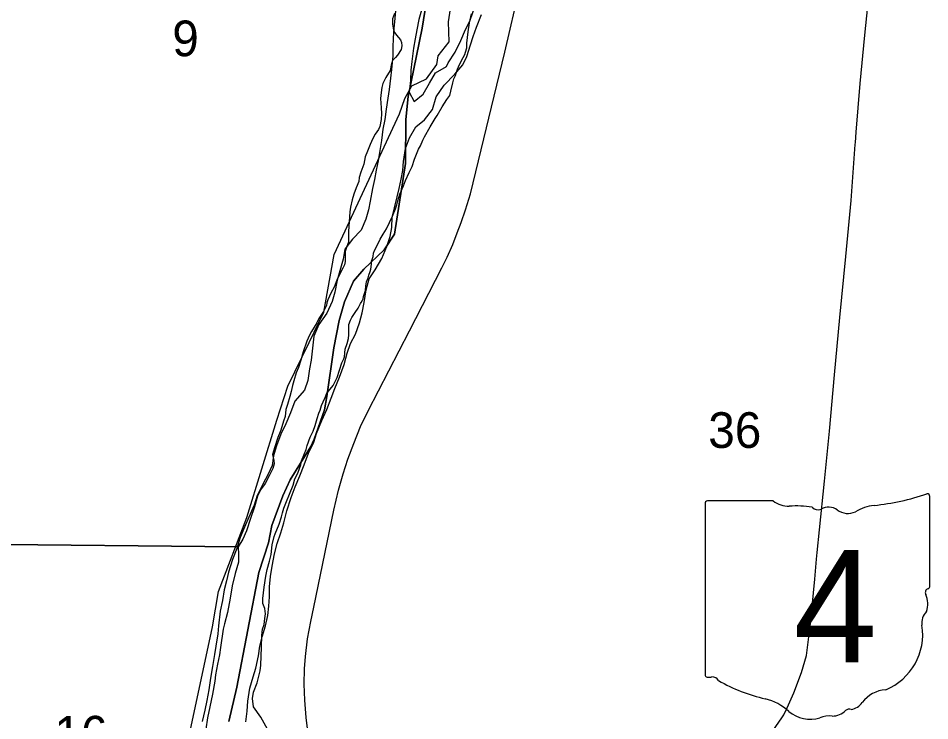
# Model space of a CAD drawing. Extents: x 1310247 to 1552180, y 377264 to 706493.
# Drawn here: x 1421188 to 1426838, y 533373 to 537725 of the extents above; entities that cross this region are included whole.
import ezdxf

# ---------------------------------------------------------------- set-up
doc = ezdxf.new("R2010")
doc.units = 0
for name, color, linetype in [('GM_X_Corporation', 7, 'Continuous'), ('GM_X_Major_River', 7, 'Continuous'), ('GM_X_Rail_Line', 7, 'Continuous'), ('GM_X_Section', 7, 'Continuous'), ('GM_X_Section_Text', 7, 'Continuous'), ('GM_X_State_Location', 7, 'Continuous'), ('GM_X_State_Route', 7, 'Continuous'), ('GM_X_State_Shield', 7, 'Continuous'), ('GM_X_Township', 7, 'Continuous')]:
    doc.layers.add(name, color=color, linetype=linetype)

msp = doc.modelspace()

# ---------------------------------------------------------------- linework, layer by layer
at = {"layer": 'GM_X_Corporation'}
msp.add_lwpolyline([(1422248.2, 533280.1), (1422391.3, 533954.2), (1422429.8, 534172.8), (1422605.8, 534631.3), (1422790.5, 535235.7), (1422858.8, 535446), (1422990.7, 535716.5), (1423082.3, 535904.4), (1423145.3, 536261.9), (1423551.4, 537132.3), (1423584.2, 537227.8), (1423627.9, 537306.6), (1423718.5, 537348.8), (1423783.1, 537437.8), (1423789.8, 537492.4), (1423859.1, 537577.9), (1423854.7, 537702.8), (1423880.5, 537865.8)], dxfattribs=at)
at = {"layer": 'GM_X_Major_River'}
for points in [[(1423843.3, 537425), (1423852, 537448.8), (1423895.9, 537513.8), (1423932, 537587), (1423959.9, 537654.4), (1423987.4, 537705.8), (1424004.9, 537759.4), (1424029, 537833), (1424041, 537906.8), (1424049, 537978.8), (1424052.5, 538030.8), (1424056.2, 538165), (1424048.3, 538241.4), (1424054.4, 538317.4), (1424074.4, 538389), (1424110.4, 538458.2), (1424140.1, 538517.6), (1424151.8, 538579.4), (1424147.6, 538643.7), (1424111.2, 538704.8)], [(1423528.7, 537794.3), (1423522.8, 537724.3), (1423515, 537660.3), (1423511.3, 537600.3), (1423509.8, 537544.2), (1423510.4, 537492), (1423502, 537408.1), (1423494.5, 537354.2), (1423486.6, 537284.2), (1423479.1, 537230.3), (1423469.2, 537162.4), (1423459.4, 537096.5), (1423447.7, 537036.7), (1423439.7, 536966.7), (1423430, 536904.8), (1423418.2, 536841), (1423406.6, 536783.2), (1423397, 536725.3), (1423383.4, 536669.5), (1423369.3, 536591.7), (1423359.8, 536537.8), (1423342.1, 536480.2), (1423314.2, 536412.7), (1423260.5, 536356), (1423212.8, 536295.2), (1423201, 536231.3), (1423185.4, 536173.6), (1423165.3, 536102), (1423149.3, 536028.2), (1423133.7, 535970.5), (1423099.6, 535897.2), (1423051.6, 535828.4), (1423019.5, 535755), (1423013.9, 535699), (1423003.4, 535607.1), (1422993.9, 535553.2), (1422981.9, 535481.4), (1422962.1, 535419.8), (1422902.2, 535353.2), (1422876.1, 535279.7), (1422846.2, 535212.3), (1422816.3, 535149), (1422788.3, 535075.6), (1422770.5, 535013.9), (1422760.9, 534954), (1422737.3, 534900.5), (1422703.6, 534839.2), (1422669.5, 534768), (1422649.9, 534708.4), (1422617.7, 534633), (1422590, 534571.6), (1422564.2, 534508.2)], [(1422599, 533366.3), (1422606.8, 533432.3), (1422610.5, 533494.3), (1422622.7, 533574.2), (1422644.7, 533643.8), (1422660.2, 533699.5), (1422676.3, 533775.3), (1422686, 533835.2), (1422699.6, 533893), (1422719.5, 533960.6), (1422735.3, 534024.4), (1422740.9, 534082.3), (1422744.5, 534140.4), (1422746.2, 534202.5), (1422752, 534266.5), (1422761.8, 534330.4), (1422775.9, 534406.2), (1422793.7, 534469.9), (1422815.6, 534537.5), (1422833.3, 534599.2), (1422853.4, 534672.8), (1422879.7, 534756.3), (1422903.6, 534821.8), (1422933.5, 534889.2), (1422959.5, 534958.7), (1422987.5, 535030.1), (1423019.5, 535099.4), (1423037, 535153.1), (1423069.2, 535232.4), (1423101.2, 535301.7), (1423127.2, 535371.2), (1423150.9, 535430.7), (1423178.9, 535500.2), (1423207.1, 535579.6), (1423227.1, 535649.2), (1423246.7, 535708.8), (1423278.4, 535768.1), (1423302.4, 535837.7), (1423320.2, 535899.3), (1423331.9, 535963.2), (1423344.2, 536043), (1423362.1, 536110.7), (1423399.7, 536165.9), (1423441.7, 536236.9), (1423471.8, 536310.3), (1423493.5, 536371.8), (1423503.1, 536427.7), (1423504.9, 536491.8), (1423520.5, 536549.5), (1423536.4, 536619.3), (1423549.9, 536671), (1423561.5, 536726.9), (1423571, 536780.7), (1423576.5, 536836.7), (1423588.8, 536918.6), (1423612.7, 536984.1), (1423652.6, 537051.2), (1423705.9, 537095.9), (1423755.8, 537158.7), (1423778, 537238.3), (1423828.2, 537311.1), (1423894.1, 537377.5), (1423943.9, 537436.3), (1423969.3, 537487.8), (1423991.4, 537559.3), (1424006.8, 537611), (1424028.5, 537668.6), (1424058.7, 537748)], [(1423686.5, 537774), (1423670.9, 537716.3), (1423659.1, 537652.4), (1423647.6, 537596.6), (1423637.9, 537538.7), (1423627.7, 537456.8), (1423622.2, 537402.8), (1423618.4, 537338.8), (1423610.4, 537266.8), (1423642.9, 537209.8), (1423698.3, 537254.5), (1423736.2, 537321.6), (1423774.1, 537386.7), (1423843.3, 537425)], [(1422564.2, 534508.2), (1422542.3, 534440.6), (1422516.3, 534371.1), (1422492.1, 534293.5), (1422478.6, 534239.8), (1422465, 534184), (1422453.2, 534118.1), (1422439.4, 534052.3), (1422428.8, 533960.4), (1422425.4, 533910.4), (1422413.3, 533834.5), (1422403.9, 533782.6), (1422391.8, 533708.8), (1422379.8, 533636.9), (1422369.8, 533565), (1422356, 533499.2), (1422344.3, 533437.3), (1422328.3, 533367.6)]]:
    msp.add_lwpolyline(points, dxfattribs=at)
at = {"layer": 'GM_X_Rail_Line'}
msp.add_lwpolyline([(1423006.2, 533121.5), (1422973, 533392), (1422963.9, 533500.1), (1422961, 533599.7), (1422962.4, 533693.7), (1422968.1, 533770.6), (1422981.5, 533880.8), (1423002, 533986.8), (1423019.7, 534076.5), (1423144, 534677.6), (1423172.9, 534801.9), (1423201.2, 534901.5), (1423231.6, 534994.1), (1423267.6, 535090.1), (1423310, 535194.7), (1423356.6, 535292.9), (1423613.7, 535788.7), (1423814.3, 536178.6), (1423845.4, 536245), (1423881.4, 536324.1), (1423908.3, 536395.5), (1423933.7, 536459.8), (1423959.8, 536537.5), (1423990.9, 536636.3), (1424203.5, 537515.1), (1424297.8, 537916.9)], dxfattribs=at)
at = {"layer": 'GM_X_Section'}
for points in [[(1423519.2, 537754.2), (1423508.4, 537720.4), (1423507.8, 537688.4), (1423511.2, 537662.4), (1423516.8, 537642.3), (1423532.3, 537619.9), (1423557.7, 537591.4), (1423563.3, 537575.2), (1423564.8, 537553.2), (1423560.4, 537531.3), (1423539.6, 537495.8), (1423525.3, 537482.1), (1423506.9, 537462.5), (1423500.3, 537434.6), (1423493.6, 537400.8), (1423466.6, 537357.3), (1423447.8, 537319.7), (1423441.3, 537295.9), (1423436.6, 537264), (1423433.9, 537228), (1423436.6, 537170), (1423439.8, 537133.9), (1423437.1, 537098), (1423430.1, 537054.1), (1423421.7, 537036.3), (1423401.1, 537006.8), (1423386.5, 536979.1), (1423369.7, 536943.4), (1423352.8, 536901.8), (1423338.1, 536866.1), (1423329.1, 536820.3), (1423312, 536770.7), (1423301.3, 536738.9), (1423298.8, 536712.9), (1423281.9, 536673.3), (1423267.1, 536635.6), (1423258.4, 536599.8), (1423247.4, 536554.1), (1423242.8, 536526.2), (1423234.2, 536404.3), (1423235.3, 536366.3), (1423234.7, 536338.3), (1423224.1, 536310.6), (1423213.4, 536278.8), (1423214.8, 536248.8), (1423214.1, 536218.8), (1423209.7, 536196.9), (1423199.3, 536177.1), (1423178.4, 536137.6), (1423161.6, 536101.9), (1423146.7, 536058.2), (1423128, 536024.7), (1423107, 535981.1), (1423100.6, 535961.2), (1423098.3, 535945.3), (1423079.5, 535907.7), (1423050.5, 535864.3), (1423038, 535838.6), (1423004.8, 535783.3), (1422992.3, 535761.6), (1422977.5, 535723.9), (1422954.1, 535658.4), (1422939, 535606.7), (1422924, 535561), (1422911.3, 535527.3), (1422896.2, 535477.6), (1422887.7, 535449.8), (1422878.8, 535412), (1422872.2, 535382.1), (1422857.1, 535332.5), (1422846.4, 535300.7), (1422841.5, 535256.8), (1422832.9, 535229), (1422815.7, 535173.4), (1422796.7, 535127.8), (1422775.4, 535064.3), (1422764.4, 535022.5), (1422771.6, 534984.3), (1422773.2, 534964.3), (1422766.6, 534936.4), (1422745.7, 534894.9), (1422718.6, 534843.5), (1422689.8, 534804.1), (1422670.9, 534764.5), (1422651.5, 534698.9), (1422627.9, 534625.4), (1422602.3, 534550), (1422579.2, 534498.5), (1422550.2, 534451.1), (1420894.6, 534466.7)], [(1422753, 533282.8), (1422691.4, 533394.1), (1422646.9, 533459), (1422640, 533511.2), (1422646.8, 533549), (1422668, 533608.6), (1422687.6, 533682.1), (1422692.4, 533718), (1422694.8, 533828), (1422698.3, 533899.9), (1422701.2, 533939.9), (1422711.8, 533969.6), (1422716.6, 534005.5), (1422721.2, 534035.4), (1422715.9, 534067.5), (1422704.6, 534099.8), (1422703.3, 534129.8), (1422712.8, 534199.6), (1422722.3, 534269.4), (1422731.1, 534309.2), (1422746.2, 534360.9), (1422755.1, 534402.7), (1422762.4, 534462.5), (1422773.5, 534514.3), (1422779.9, 534530.2), (1422805.1, 534589.6), (1422820.1, 534635.3), (1422826.7, 534661.2), (1422833.3, 534689), (1422850.2, 534730.6), (1422869.2, 534776.2), (1422892.4, 534831.7), (1422903.2, 534871.5), (1422920, 534907.1), (1422930.5, 534934.9), (1422939.1, 534958.7), (1422943.6, 534982.6), (1422962.6, 535028.2), (1422973.1, 535054), (1422979.6, 535077.9), (1422996.7, 535129.5), (1423015.5, 535167.1), (1423028.3, 535200.8), (1423041.2, 535244.5), (1423051.9, 535278.3), (1423058.3, 535296.1), (1423066.9, 535326), (1423077.4, 535347.7), (1423090, 535375.5), (1423100.6, 535401.3), (1423121.1, 535426.8), (1423139.6, 535450.4), (1423164.7, 535499.9), (1423179.7, 535545.6), (1423192.6, 535589.3), (1423205.2, 535615), (1423209.4, 535626.9), (1423214.4, 535674.8), (1423227.2, 535710.5), (1423233.9, 535740.4), (1423236.4, 535764.3), (1423237.8, 535828.3), (1423246.3, 535854.1), (1423254.7, 535869.9), (1423275.3, 535901.5), (1423293.9, 535929.1), (1423308.5, 535956.8), (1423312.7, 535964.7), (1423321, 535978.5), (1423325.2, 535986.4), (1423327.4, 536000.3), (1423340.3, 536038.1), (1423342.9, 536068), (1423347.4, 536091.9), (1423355.9, 536115.7), (1423360.3, 536133.6), (1423368.8, 536155.5), (1423373.1, 536169.4), (1423377.8, 536201.3), (1423378.2, 536219.3), (1423382.4, 536229.2), (1423386.8, 536249.1), (1423389.2, 536269), (1423395.6, 536284.9), (1423414.3, 536320.5), (1423431.1, 536356.1), (1423449.8, 536387.7), (1423470.5, 536419.3), (1423489.3, 536458.9), (1423508.2, 536498.5), (1423527.1, 536544), (1423533.6, 536567.9), (1423540.2, 536593.8), (1423553.1, 536635.5), (1423576.2, 536687), (1423588.9, 536718.7), (1423610, 536768.3), (1423628.8, 536805.9), (1423643.8, 536851.5), (1423669.1, 536913), (1423681.5, 536934.7), (1423696.3, 536968.4), (1423706.7, 536990.2), (1423740.1, 537051.5), (1423771.2, 537102.8), (1423783.6, 537122.5), (1423814.7, 537175.9), (1423843.7, 537221.3), (1423862.3, 537246.8), (1423868.8, 537272.7), (1423881.9, 537324.4), (1423888.5, 537350.3), (1423898.9, 537370.1), (1423903.2, 537384), (1423909.7, 537409.8), (1423916, 537423.7), (1423934.9, 537463.3), (1423955.7, 537500.8), (1423960, 537514.7), (1423968.5, 537540.5), (1423969.2, 537570.5), (1423976.7, 537640.4), (1423983.9, 537696.2), (1423997.1, 537751.9)], [(1420894.6, 534466.7), (1422550.2, 534451.1), (1422553.1, 534403), (1422552.1, 534355.1), (1422532.6, 534285.5), (1422514.9, 534207.9), (1422501.3, 534132.1), (1422485.4, 534042.5), (1422465.9, 533972.9), (1422457.2, 533941.1), (1422440.8, 533827.4), (1422435.8, 533781.6), (1422422.5, 533723.9), (1422411.1, 533658.1), (1422406.3, 533618.2), (1422392.5, 533536.5), (1422374.8, 533458.9), (1422361.4, 533391.2), (1422349.9, 533321.4)]]:
    msp.add_lwpolyline(points, dxfattribs=at)
at = {"layer": 'GM_X_State_Route'}
for points in [[(1426381.5, 537018.7), (1426405.6, 537320.5), (1426435.2, 537620.5), (1426459.4, 537862.5), (1426485.8, 538118.4), (1426502.8, 538429.7)], [(1426140.2, 534414.9), (1426153.9, 534556.1), (1426185.5, 534856.1), (1426215.3, 535166.1), (1426248.1, 535516.2), (1426281.1, 535870.2), (1426316.6, 536248.2), (1426349.4, 536596.2), (1426375.6, 536943.5), (1426376.4, 536954.4), (1426381.5, 537018.7)], [(1425932.1, 533410.4), (1425954, 533452.4), (1425994.4, 533546.2), (1426042.6, 533672.4), (1426073.3, 533777.6), (1426099.3, 533976), (1426124.2, 534250.1), (1426136.2, 534373.6), (1426140.2, 534414.9)], [(1424624.1, 531958.1), (1424624.1, 531958.1), (1424689.4, 532026.5), (1424844.2, 532196.9), (1424970.3, 532327.4), (1425000.4, 532355.6), (1425118.6, 532482.9), (1425138.1, 532508.5), (1425255, 532630.4), (1425346.9, 532723.9), (1425433.7, 532820), (1425531.5, 532918.6), (1425608.7, 532997.5), (1425740.2, 533147.4), (1425864.6, 533309.5), (1425921.6, 533390.2), (1425932.1, 533410.4)]]:
    msp.add_lwpolyline(points, dxfattribs=at)
at = {"layer": 'GM_X_State_Shield'}
for p, q in [((1426837.5, 534208.5), (1426837.5, 534761.2)), ((1425445.4, 534716.9), (1425445.4, 533660.2)), ((1425866.8, 534735), (1425459.1, 534735)), ((1426837.4, 534208.6), (1426837.5, 534208.5))]:
    msp.add_line(p, q, dxfattribs=at)
for centre, radius, start, end in [((1426341.6, 536175.6), 1476.4, 275.8445, 288.9065), ((1426822.1, 534763.5), 15.5, 351.8621, 97.738), ((1425461.3, 534719.1), 16.1, 98.1301, 188.1301), ((1425963.9, 534857.7), 156.4, 231.6195, 271.1119), ((1426015.7, 534141.8), 561.6, 80.4867, 94.9883), ((1426143.2, 534724.6), 45.1, 219.7921, 297.1024), ((1426209.5, 534602.5), 93.8, 54.4667, 119.1411), ((1426529.9, 534412.3), 297, 97.3462, 120.7689), ((1426330.6, 534770), 112.9, 233.8562, 294.8282), ((1426833.9, 534167.9), 24, 107.944, 210.337), ((1426821, 534206.3), 16.6, 289.6038, 7.7341), ((1426681.3, 534098), 144, 340.033, 23.6496), ((1426893, 533977.2), 104.8, 136.8065, 186.9296), ((1426424.3, 533906.8), 369.3, 292.3089, 8.9858), ((1425461.4, 533657.9), 16.3, 171.9584, 258.3066), ((1425463.9, 533766), 124.2, 267.339, 280.6039), ((1425489.3, 533599.3), 44.8, 29.7484, 93.2717), ((1426054.6, 534548.6), 1066.1, 240.4129, 257.1985), ((1426580, 533363.6), 202.2, 94.4031, 142.5768), ((1425736.7, 533185.5), 333.6, 47.1842, 75.836), ((1426337.3, 533412.6), 31.8, 65.7517, 132.6484), ((1426323.8, 533557.8), 119.3, 282.8732, 323.2771), ((1426097.5, 533594), 211.7, 230.7004, 286.2918), ((1426219.8, 533228.7), 173.9, 85.6951, 111.2099), ((1426235.3, 533514.9), 112.8, 268.777, 315.5493)]:
    msp.add_arc(centre, radius, start, end, dxfattribs=at)
at = {"layer": 'GM_X_Township'}
for points in [[(1422493.5, 533368.5), (1422543, 533580.7), (1422678.7, 534290.8), (1422738.6, 534474.5), (1422760, 534582.9), (1422827.4, 534765.5), (1422873.8, 534865.2), (1423001.2, 535070.8), (1423022.3, 535116.9), (1423085.7, 535298.2), (1423101.1, 535382.2), (1423145, 535683.5), (1423176.9, 535851.7), (1423210.3, 535968.4), (1423265.8, 536095.1), (1423329.8, 536170), (1423455, 536290.5), (1423520.5, 536386.1), (1423588.5, 536825.7), (1423591.2, 537097.9), (1423605.7, 537240.4), (1423690.6, 537664.2), (1423741.5, 537975.7)], [(1423741.5, 537975.7), (1423690.6, 537664.2), (1423605.7, 537240.4), (1423591.2, 537097.9), (1423588.5, 536825.7), (1423520.5, 536386.1), (1423455, 536290.5), (1423329.8, 536170), (1423265.8, 536095.1), (1423210.3, 535968.4), (1423176.9, 535851.7), (1423145, 535683.5), (1423101.1, 535382.2), (1423085.7, 535298.2), (1423022.3, 535116.9), (1423001.2, 535070.8), (1422873.8, 534865.2), (1422827.4, 534765.5), (1422760, 534582.9), (1422738.6, 534474.5), (1422678.7, 534290.8), (1422543, 533580.7), (1422493.5, 533368.5)]]:
    msp.add_lwpolyline(points, dxfattribs=at)

# ---------------------------------------------------------------- texts
at = {"layer": 'GM_X_Section_Text'}
for s, p in [('9', (1422142.7, 537489.5)), ('36', (1425464.7, 535062.9)), ('16', (1421412.3, 533181.9))]:
    msp.add_text(s, height=221, rotation=0, dxfattribs=at).set_placement(p)
at = {"layer": 'GM_X_State_Location'}
for s in ['s', 'r']:
    msp.add_text(s, height=1, dxfattribs=at).set_placement((1426125.7, 534118.3))
msp.add_text('4', height=1, rotation=0, dxfattribs=at).set_placement((1425975.1, 534045.5))
at = {"layer": 'GM_X_State_Shield'}
msp.add_text('4', height=696.1, dxfattribs=at).set_placement((1425993.4, 533734.7))

doc.saveas('drawing.dxf')
